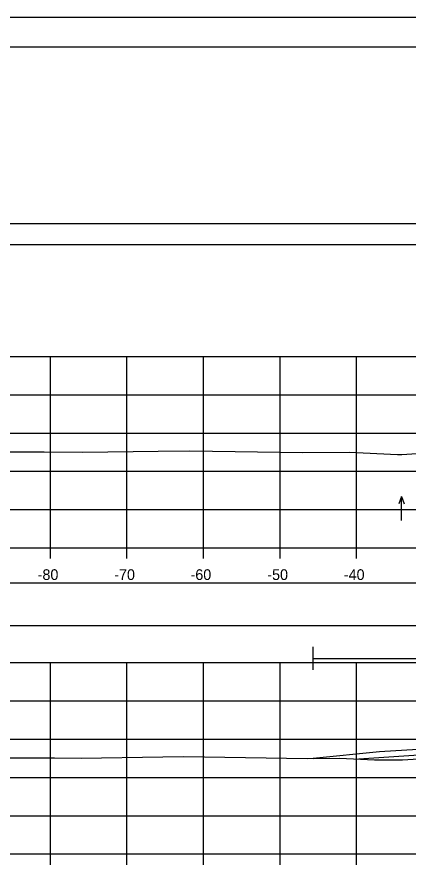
# Model space of a CAD drawing. Extents: x 1369627 to 1374022, y 380035 to 398173.
# Drawn here: x 1372014.2 to 1372065.4, y 388247.5 to 388359 of the extents above; entities that cross this region are included whole.
import ezdxf

# ---------------------------------------------------------------- set-up
doc = ezdxf.new("R2010")
doc.units = 0
for name, color, linetype in [('Default', 7, 'Continuous'), ('R_Axis', 7, 'Continuous'), ('R_Axis Annot', 7, 'Continuous'), ('R_Border', 7, 'Continuous'), ('R_Drive', 7, 'Continuous'), ('R_Exist Surface', 7, 'Continuous'), ('R_Grid', 7, 'Continuous'), ('R_MOT', 7, 'Continuous'), ('R_No Plot', 7, 'Continuous'), ('R_Water Annot', 7, 'Continuous'), ('T_Vehicle Path Lt Minor', 7, 'Continuous')]:
    doc.layers.add(name, color=color, linetype=linetype)

msp = doc.modelspace()

# ---------------------------------------------------------------- linework, layer by layer
at = {"layer": 'Default'}
for points in [[(1371948.53, 388329.24), (1372248.53, 388329.24), (1372248.53, 388331.95), (1371948.53, 388331.95)], [(1371948.53, 388279.45), (1372248.53, 388279.45), (1372248.53, 388284.97), (1371948.53, 388284.97)]]:
    msp.add_lwpolyline(points, close=True, dxfattribs=at)
at = {"layer": 'R_Axis'}
for p, q in [((1371948.53, 388289.6), (1372248.53, 388289.6)), ((1372018.53, 388288.2), (1372018.53, 388289.6)), ((1372028.53, 388288.2), (1372028.53, 388289.6)), ((1372038.53, 388288.2), (1372038.53, 388289.6)), ((1372048.53, 388288.2), (1372048.53, 388289.6)), ((1372058.53, 388288.2), (1372058.53, 388289.6)), ((1371948.53, 388249.6), (1372248.53, 388249.6)), ((1372018.53, 388248.2), (1372018.53, 388249.6)), ((1372028.53, 388248.2), (1372028.53, 388249.6)), ((1372038.53, 388248.2), (1372038.53, 388249.6)), ((1372048.53, 388248.2), (1372048.53, 388249.6)), ((1372058.53, 388248.2), (1372058.53, 388249.6))]:
    msp.add_line(p, q, dxfattribs=at)
at = {"layer": 'R_Border'}
msp.add_line((1371940.53, 388355.06), (1372256.71, 388355.06), dxfattribs=at)
at = {"layer": 'R_Drive'}
for p, q in [((1372061.53, 388262.96), (1372052.85, 388262.09)), ((1372071.53, 388263.56), (1372061.53, 388262.96))]:
    msp.add_line(p, q, dxfattribs=at)
at = {"layer": 'R_Exist Surface'}
for points in [[(1372000.25, 388302.14), (1372017.7, 388302.16), (1372022.79, 388302.1), (1372032.59, 388302.25), (1372036.75, 388302.29), (1372051.51, 388302.07), (1372057.62, 388302.11), (1372063.86, 388301.79), (1372064.19, 388301.78), (1372064.46, 388301.81), (1372071.67, 388302.29)], [(1372000.1, 388262.16), (1372019.06, 388262.18), (1372022.57, 388262.14), (1372033.24, 388262.3), (1372035.96, 388262.33), (1372052.06, 388262.09), (1372056.29, 388262.11), (1372060.88, 388261.88), (1372064.55, 388261.9), (1372070.1, 388262.27)]]:
    msp.add_lwpolyline(points, dxfattribs=at)
at = {"layer": 'R_Grid'}
for p, q in [((1371948.53, 388314.6), (1372248.53, 388314.6)), ((1372018.53, 388289.6), (1372018.53, 388314.6)), ((1372028.53, 388289.6), (1372028.53, 388314.6)), ((1372038.53, 388289.6), (1372038.53, 388314.6)), ((1372048.53, 388289.6), (1372048.53, 388314.6)), ((1372058.53, 388289.6), (1372058.53, 388314.6)), ((1371948.53, 388309.6), (1372248.53, 388309.6)), ((1371948.53, 388304.6), (1372248.53, 388304.6)), ((1371948.53, 388299.6), (1372248.53, 388299.6)), ((1371948.53, 388294.6), (1372248.53, 388294.6)), ((1371948.53, 388289.6), (1372248.53, 388289.6)), ((1371948.53, 388274.6), (1372248.53, 388274.6)), ((1372018.53, 388249.6), (1372018.53, 388274.6)), ((1372028.53, 388249.6), (1372028.53, 388274.6)), ((1372038.53, 388249.6), (1372038.53, 388274.6)), ((1372048.53, 388249.6), (1372048.53, 388274.6)), ((1372058.53, 388249.6), (1372058.53, 388274.6)), ((1371948.53, 388269.6), (1372248.53, 388269.6)), ((1371948.53, 388264.6), (1372248.53, 388264.6)), ((1371948.53, 388259.6), (1372248.53, 388259.6)), ((1371948.53, 388254.6), (1372248.53, 388254.6)), ((1371948.53, 388249.6), (1372248.53, 388249.6))]:
    msp.add_line(p, q, dxfattribs=at)
at = {"layer": 'R_MOT'}
for p, q in [((1372052.85, 388273.65), (1372052.85, 388276.65)), ((1372052.85, 388275.15), (1372126.51, 388275.15))]:
    msp.add_line(p, q, dxfattribs=at)
at = {"layer": 'R_No Plot'}
for p, q in [((1371928.13, 388358.96), (1372261.46, 388358.96)), ((1372073.53, 388262.95), (1372058.83, 388261.98))]:
    msp.add_line(p, q, dxfattribs=at)
for points in [[(1371928.12, 388358.96), (1372261.46, 388358.96), (1372261.46, 388145.62), (1371928.12, 388145.62)], [(1372174.45, 388355.06), (1372194.07, 388355.06), (1372194.07, 388345.18), (1372210.18, 388345.18), (1372233.38, 388345.18), (1372233.38, 388312.51), (1372256.59, 388312.51), (1372256.71, 388149.6), (1371940.53, 388149.6), (1371940.53, 388355.06)]]:
    msp.add_lwpolyline(points, close=True, dxfattribs=at)
at = {"layer": 'R_Water Annot'}
for p, q in [((1372064.4, 388296.33), (1372064.05, 388295.36)), ((1372064.4, 388293.18), (1372064.4, 388296.33)), ((1372064.4, 388296.33), (1372064.75, 388295.36))]:
    msp.add_line(p, q, dxfattribs=at)
at = {"layer": 'T_Vehicle Path Lt Minor'}
for p, q in [((1372061.53, 388262.96), (1372052.85, 388262.09)), ((1372071.53, 388263.56), (1372061.53, 388262.96))]:
    msp.add_line(p, q, dxfattribs=at)
msp.add_lwpolyline([(1372052.85, 388262.09), (1372056.29, 388262.11), (1372060.88, 388261.88), (1372064.55, 388261.9), (1372070.1, 388262.27), (1372070.39, 388262.27)], dxfattribs=at)

# ---------------------------------------------------------------- texts
at = {"layer": 'R_Axis Annot'}
for s, p in [('-80', (1372016.87, 388285.4)), ('-70', (1372026.87, 388285.4)), ('-60', (1372036.84, 388285.4)), ('-50', (1372046.87, 388285.4)), ('-40', (1372056.87, 388285.4))]:
    msp.add_text(s, height=1.4, dxfattribs=at).set_placement(p)

doc.saveas('drawing.dxf')
